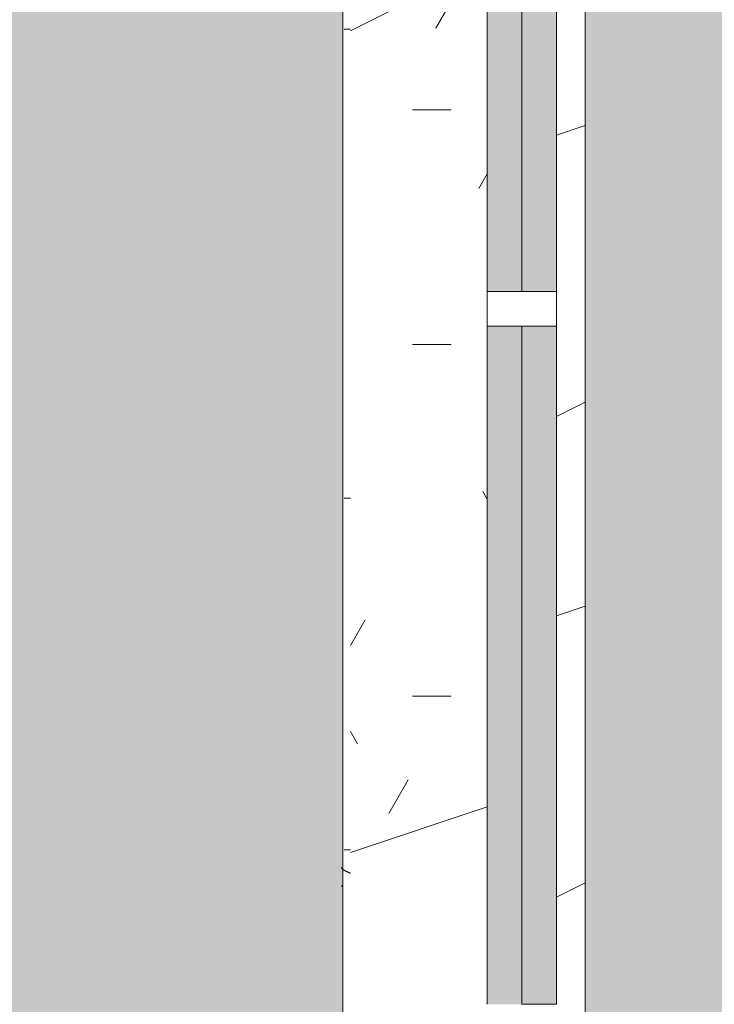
# Model space of a CAD drawing. Header units: millimetres. Extents: x 5980700 to 6194397, y -12939 to 2351883.
# Tile 288 of 587: x 6075328 to 6075930, y 1797 to 2650. Entities that reach past the tile are written whole.
import ezdxf

# ---------------------------------------------------------------- set-up
doc = ezdxf.new("R2010")
doc.units = ezdxf.units.MM
for name, color, linetype, lineweight in [('A-FLOR-PATT', 8, 'Continuous', 18), ('A-GLAZ', 151, 'Continuous', 9), ('A-GLAZ-SILL', 1, 'Continuous', 9), ('A-WALL', 113, 'Continuous', 18), ('A-WALL-PATT', 111, 'Continuous', 25)]:
    doc.layers.add(name, color=color, linetype=linetype, lineweight=lineweight)

# ---------------------------------------------------------------- blocks, each defined once
blk = doc.blocks.new('FP_133-PLANTA DE CAIMENTO DE PISOS - 1 PAV_')
at = {"layer": 'A-GLAZ-SILL', "lineweight": 5}
for p, q in [((-1010.361285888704, 108.6191948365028), (-1010.478794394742, 108.6529190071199)), ((-1010.243777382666, 108.5630978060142), (-1010.361285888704, 108.6191948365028)), ((-1010.12626887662, 108.4847924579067), (-1010.243777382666, 108.5630978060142)), ((-1010.008760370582, 108.3845084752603), (-1010.12626887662, 108.4847924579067)), ((-1009.891251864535, 108.262540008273), (-1010.008760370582, 108.3845084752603)), ((-1009.773743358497, 108.119244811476), (-1009.891251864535, 108.262540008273)), ((-1009.65623485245, 107.9550431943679), (-1009.773743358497, 108.119244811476)), ((-1009.538726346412, 107.7704167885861), (-1009.65623485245, 107.9550431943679)), ((-1009.421217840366, 107.565907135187), (-1009.538726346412, 107.7704167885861))]:
    blk.add_line(p, q, dxfattribs=at)
blk = doc.blocks.new('CC_PEITORIL - PEITORIL-V132-PLANTA DE CAIMENTO DE PISOS - 1 PAV_')
at = {"layer": 'A-GLAZ', "color": 90, "lineweight": 5}
blk.add_blockref('FP_133-PLANTA DE CAIMENTO DE PISOS - 1 PAV_', (0, 0), dxfattribs=at)
blk = doc.blocks.new('CC_JANELA MAXIM-AR_4 FOLHAS VIDRO - 2_50 x 1_20-V161-PLANTA DE CAIMENTO DE PISOS - 1 PAV_')
at = {"layer": 'A-GLAZ', "lineweight": 5}
h = blk.add_hatch(color=251, dxfattribs=at)
h.paths.add_polyline_path([(-1219.999999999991, -47.49999999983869), (-632.4999999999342, -47.4999999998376), (-632.4999999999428, -17.49999999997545), (-1220, -17.49999999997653)])
h.paths.add_polyline_path([(-602.499999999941, -47.4999999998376), (-14.99999999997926, -47.50000000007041), (-14.99999999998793, -17.49999999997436), (-602.4999999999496, -17.49999999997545), (-602.499999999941, -37.35499999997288)])
h.paths.add_polyline_path([(15.00000000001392, -17.49999999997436), (15.00000000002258, -47.50000000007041), (602.5000000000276, -47.50000000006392), (602.500000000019, -17.49999999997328), (65.00000000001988, -17.49999999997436)])
h.paths.add_polyline_path([(632.5000000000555, -47.50000000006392), (1219.999999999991, -47.50000000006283), (1219.999999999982, -17.4999999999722), (632.5000000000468, -17.49999999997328)])
h = blk.add_hatch(dxfattribs=at)
h.set_pattern_fill('FP_168', color=256, style=0, pattern_type=2)
h.set_pattern_definition([(315, (-3016.659, -16549.122), (449.0128060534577, 449.0128060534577), []), (315, (-3016.659, -16707.872), (898.0256121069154, 0), []), (315, (-3016.659, -16390.372), (898.0256121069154, 0), [])])
h.paths.add_polyline_path([(-632.4999999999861, -57.50636918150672), (-632.4999999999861, -77.49999999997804), (-602.499999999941, -77.49999999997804), (-602.4999999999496, -17.49999999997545), (-632.4999999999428, -17.49999999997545), (-632.4999999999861, -47.4999999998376)])
for points in [[(-1219.999999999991, -77.49999999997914), (-632.4999999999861, -77.49999999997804), (-632.4999999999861, -47.4999999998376), (-1219.999999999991, -47.49999999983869), (-1219.999999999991, -75.63999999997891)], [(-602.499999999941, -77.49999999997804), (-14.99999999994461, -77.49999999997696), (-14.99999999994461, -47.50000000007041), (-602.499999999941, -47.4999999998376), (-602.499999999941, -57.50636918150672)]]:
    blk.add_hatch(color=251, dxfattribs=at).paths.add_polyline_path(points)
at = {"layer": 'A-GLAZ', "color": 90, "lineweight": 5}
for p, q in [((-632.4999999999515, -17.49999999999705), (-1220.000000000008, -17.49999999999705)), ((-14.99999999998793, -17.49999999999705), (-602.499999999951, -17.49999999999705)), ((-1220.000000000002, -77.49999999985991), (-1220.000000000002, -47.49999999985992)), ((-632.5000000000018, -47.49999999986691), (-1220.000000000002, -47.49999999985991)), ((-632.5000000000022, -77.4999999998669), (-632.5000000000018, -47.49999999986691)), ((-14.99999999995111, -47.5000000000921), (-602.499999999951, -47.5000000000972)), ((-602.4999999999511, -47.5000000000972), (-602.4999999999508, -77.50000000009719)), ((-1220.000000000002, -77.49999999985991), (-632.5000000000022, -77.4999999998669)), ((-602.4999999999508, -77.50000000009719), (-14.99999999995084, -77.50000000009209))]:
    blk.add_line(p, q, dxfattribs=at)
at = {"layer": 'A-GLAZ', "color": 130}
for p, q in [((-602.4999999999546, -17.49999999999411), (-632.4999999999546, -17.49999999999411)), ((-632.4999999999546, -17.49999999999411), (-632.4999999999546, -47.49999999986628)), ((-602.4999999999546, -47.5000000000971), (-602.4999999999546, -17.49999999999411)), ((-632.4999999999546, -77.49999999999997), (-602.4999999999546, -77.49999999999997))]:
    blk.add_line(p, q, dxfattribs=at)
blk = doc.blocks.new('FP_218-PLANTA DE CAIMENTO DE PISOS - 1 PAV_')
at = {"layer": 'A-GLAZ-SILL', "color": 90, "lineweight": 5}
blk.add_line((1274.999999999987, 107.4999999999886), (-1274.999999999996, 107.4999999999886), dxfattribs=at)
at = {"layer": 'A-GLAZ-SILL', "lineweight": 5}
for p, q in [((-1105.749095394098, 102.4524418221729), (-1105.873769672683, 102.1628674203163)), ((-1105.624421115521, 102.7398723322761), (-1105.749095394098, 102.4524418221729)), ((-1105.499746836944, 103.0247371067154), (-1105.624421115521, 102.7398723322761)), ((-1105.375072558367, 103.3066180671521), (-1105.499746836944, 103.0247371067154)), ((-1105.25039827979, 103.5851015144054), (-1105.375072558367, 103.3066180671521)), ((-1105.125724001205, 103.8597787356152), (-1105.25039827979, 103.5851015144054)), ((-1105.001049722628, 104.1302466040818), (-1105.125724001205, 103.8597787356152)), ((-1104.876375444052, 104.3961081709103), (-1105.001049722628, 104.1302466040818)), ((-1104.751701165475, 104.6569732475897), (-1104.876375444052, 104.3961081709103)), ((-1104.627026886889, 104.9124589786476), (-1104.751701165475, 104.6569732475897)), ((-1104.502352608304, 105.1621904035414), (-1104.627026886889, 104.9124589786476)), ((-1104.377678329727, 105.4058010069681), (-1104.502352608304, 105.1621904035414)), ((-1104.25300405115, 105.6429332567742), (-1104.377678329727, 105.4058010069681)), ((-1104.128329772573, 105.8732391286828), (-1104.25300405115, 105.6429332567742)), ((-1104.003655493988, 106.0963806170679), (-1104.128329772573, 105.8732391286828)), ((-1103.878981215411, 106.3120302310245), (-1104.003655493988, 106.0963806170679)), ((-1103.754306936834, 106.5198714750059), (-1103.878981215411, 106.3120302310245)), ((-1103.629632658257, 106.7195993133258), (-1103.754306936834, 106.5198714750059)), ((-1103.50495837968, 106.9109206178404), (-1103.629632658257, 106.7195993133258)), ((-1103.380284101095, 107.0935545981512), (-1103.50495837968, 106.9109206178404)), ((-1103.255609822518, 107.2672332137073), (-1103.380284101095, 107.0935545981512)), ((-1103.130935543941, 107.4317015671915), (-1103.255609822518, 107.2672332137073)), ((-1103.006261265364, 107.5867182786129), (-1103.130935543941, 107.4317015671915)), ((-1102.881586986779, 107.7320558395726), (-1103.006261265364, 107.5867182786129)), ((-1102.756912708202, 107.867500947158), (-1102.881586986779, 107.7320558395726)), ((-1102.632238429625, 107.9928548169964), (-1102.756912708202, 107.867500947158)), ((-1102.507564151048, 108.1079334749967), (-1102.632238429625, 107.9928548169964)), ((-1102.382889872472, 108.2125680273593), (-1102.507564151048, 108.1079334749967)), ((-1102.258215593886, 108.3066049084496), (-1102.382889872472, 108.2125680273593)), ((-1102.133541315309, 108.3899061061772), (-1102.258215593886, 108.3066049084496)), ((-1102.008867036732, 108.4623493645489), (-1102.133541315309, 108.3899061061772)), ((-1101.884192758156, 108.5238283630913), (-1102.008867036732, 108.4623493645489)), ((-1101.759518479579, 108.5742528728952), (-1101.884192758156, 108.5238283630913)), ((-1101.634844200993, 108.6135488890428), (-1101.759518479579, 108.5742528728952)), ((-1101.510169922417, 108.6416587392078), (-1101.634844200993, 108.6135488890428)), ((-1101.38549564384, 108.6585411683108), (-1101.510169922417, 108.6416587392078)), ((-1086.258994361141, 100.9916647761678), (-1086.258994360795, 106.4169462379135)), ((-781.4589943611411, 100.9916647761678), (-781.4589943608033, 106.4169462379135)), ((-375.0589943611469, 100.9916647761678), (-375.058994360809, 106.4169462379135)), ((-1106.247792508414, 101.2855427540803), (-1106.372466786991, 100.9916647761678)), ((-1106.123118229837, 101.5789894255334), (-1106.247792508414, 101.2855427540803)), ((-1105.99844395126, 101.8715741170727), (-1106.123118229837, 101.5789894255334)), ((-1105.873769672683, 102.1628674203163), (-1105.99844395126, 101.8715741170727))]:
    blk.add_line(p, q, dxfattribs=at)
blk = doc.blocks.new('CC_PEITORIL - PEITORIL-V217-PLANTA DE CAIMENTO DE PISOS - 1 PAV_')
at = {"layer": 'A-GLAZ-SILL', "lineweight": 5}
h = blk.add_hatch(dxfattribs=at)
h.set_pattern_fill('FP_226', color=256, style=0, pattern_type=2)
h.set_pattern_definition([(270, (-3016.659, -16549.122), (101.6, -406.4), [33.528, -271.272, 33.528, -1896.872]), (270, (-3016.659, -16549.122), (101.6, -406.4), [-338.328, -271.272, 33.528, -576.072, -1016]), (270, (-3016.659, -16549.122), (101.6, -406.4), [-1219.2, 33.528, -271.272, 33.528, -677.672]), (270, (-3016.659, -16549.122), (101.6, -406.4), [-1557.528, -169.672, 33.528, -474.472]), (29.99999999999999, (-2965.859, -16701.522), (301.1527240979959, 291.1881810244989), [33.528, -271.272, 33.528, -1896.872]), (29.99999999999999, (-2965.859, -16701.522), (301.1527240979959, 291.1881810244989), [-338.328, -271.272, 33.528, -576.072, -1016]), (29.99999999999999, (-2965.859, -16701.522), (301.1527240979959, 291.1881810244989), [-1219.2, 33.528, -271.272, 33.528, -677.672]), (29.99999999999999, (-2965.859, -16701.522), (301.1527240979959, 291.1881810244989), [-1557.528, -169.672, 33.528, -474.472]), (150, (-2762.659, -16752.322), (-402.7527240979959, 115.211818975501), [33.528, -271.272, 33.528, -1896.872]), (150, (-2762.659, -16752.322), (-402.7527240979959, 115.211818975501), [-338.328, -271.272, 33.528, -576.072, -1016]), (150, (-2762.659, -16752.322), (-402.7527240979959, 115.211818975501), [-1219.2, 33.528, -271.272, 33.528, -677.672]), (150, (-2762.659, -16752.322), (-402.7527240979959, 115.211818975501), [-1557.528, -169.672, 33.528, -474.472])])
h.paths.add_polyline_path([(-1274.999999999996, 77.50000000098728), (-1250.000000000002, 77.49363081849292), (-1250.000000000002, -17.49999999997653), (1249.999999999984, -17.4999999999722), (1249.999999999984, 77.50000000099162), (1274.999999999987, 77.50000000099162), (1274.999999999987, 100.9916647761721), (-1274.999999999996, 100.9852955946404), (-1274.999999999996, 79.0669326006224)])
h = blk.add_hatch(dxfattribs=at)
h.set_pattern_fill('FP_227', color=256, style=0, pattern_type=2)
h.set_pattern_definition([(126.87, (-1429.159, -17184.122), (3175.008507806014, -4762.494328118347), [793.75, -7143.75]), (116.565, (-1905.409, -18136.622), (-1587.499067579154, 1587.501456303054), [1774.879, -1774.879]), (108.435, (-2699.159, -18136.622), (-1587.502903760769, 3174.997452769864), [1004.024, -4016.092])])
h.paths.add_polyline_path([(-1274.999999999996, 77.50000000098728), (-1250.000000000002, 77.49363081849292), (-1250.000000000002, -17.49999999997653), (1249.999999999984, -17.4999999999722), (1249.999999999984, 77.50000000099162), (1274.999999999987, 77.50000000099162), (1274.999999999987, 100.9916647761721), (-1274.999999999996, 100.9852955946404), (-1274.999999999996, 79.0669326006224)])
at = {"layer": 'A-GLAZ', "color": 90, "lineweight": 5}
blk.add_blockref('FP_218-PLANTA DE CAIMENTO DE PISOS - 1 PAV_', (0, 0), dxfattribs=at)
blk = doc.blocks.new('BE-PMSa-MOD-ARQ-CONEXAODOFUTURO-EX-000-R_rvt-2-PLANTA DE CAIMENTO DE PISOS - 1 PAV_')
at = {"layer": 'A-FLOR-PATT', "lineweight": 5}
h = blk.add_hatch(dxfattribs=at)
h.set_pattern_fill('FP_2', color=135, style=0, pattern_type=2)
h.set_pattern_definition([(0, (0, 0), (812.8, 203.2), [33.528, -576.072, 33.528, -576.072, -3251.2]), (0, (0, 0), (812.8, 203.2), [-1219.2, 33.528, -1185.672, 33.528, -576.072, -1422.4]), (0, (0, 0), (812.8, 203.2), [-3048, 33.528, -372.872, 33.528, -982.472]), (120, (304.8, 101.6), (-582.3763620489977, 602.3054481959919), [33.52799999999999, -576.0719999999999, 33.52799999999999, -576.0719999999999, -3251.199999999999]), (120, (304.8, 101.6), (-582.3763620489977, 602.3054481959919), [-1219.2, 33.52799999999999, -1185.672, 33.52799999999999, -576.0719999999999, -1422.4]), (120, (304.8, 101.6), (-582.3763620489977, 602.3054481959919), [-3048, 33.52799999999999, -372.8719999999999, 33.52799999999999, -982.4719999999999]), (240, (406.4, 508), (-230.4236379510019, -805.5054481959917), [33.528, -576.072, 33.528, -576.072, -3251.2]), (240, (406.4, 508), (-230.4236379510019, -805.5054481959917), [-1219.2, 33.528, -1185.672, 33.528, -576.072, -1422.4]), (240, (406.4, 508), (-230.4236379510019, -805.5054481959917), [-3048, 33.528, -372.872, 33.528, -982.472])])
h.paths.add_polyline_path([(-15966.85299915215, 4711.136803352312), (-15966.79158577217, 4712.906868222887), (-15965.57572207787, 4712.3617231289)])
h.paths.add_polyline_path([(3731.201831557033, -10125.84100563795), (14705.38782324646, -10125.84100563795), (14705.38782324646, -9779.8857164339), (14699.38782324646, -9779.8857164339), (14699.38782324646, -9763.237570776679), (14681.68558745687, -9763.757413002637), (14670.96395493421, -9768.482704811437), (14665.88782324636, -9782.570563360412), (14665.88782324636, -9856.278958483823), (14670.73620676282, -9865.068167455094), (14677.45883342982, -9868.493127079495), (14678.38782324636, -9869.242380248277), (14678.38782324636, -9881.040871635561), (14674.14369136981, -9882.10035906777), (14663.09686027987, -9878.012306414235), (14654.32815878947, -9868.57707781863), (14652.0250349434, -9859.981702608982), (14651.89263271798, -9855.737570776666), (14650.88782324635, -9855.737570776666), (14651.89263271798, -9780.737570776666), (14653.73085252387, -9770.127241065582), (14656.87805812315, -9762.851510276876), (14667.13782324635, -9752.591745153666), (14683.38782324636, -9748.237570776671), (14699.38782324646, -9748.237570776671), (14699.38782324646, -9731.58942511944), (14705.38782324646, -9731.58942511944), (14705.38782324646, -9705.737570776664), (14755.38782324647, -9705.737570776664), (14755.38782324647, -9754.737570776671), (14795.38782324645, -9754.737570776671), (14796.02424042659, -9756.737570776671), (14812.38782324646, -9756.737570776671), (14811.36426821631, -9815.737570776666), (14810.34779546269, -9815.737570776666), (14811.47778338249, -9818.1719714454), (14811.43015556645, -9819.291362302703), (14811.44856252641, -9820.918341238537), (14827.38782324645, -9827.197475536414), (14827.38782324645, -10125.84100563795), (21231.38515489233, -10125.84100563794), (21231.38515489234, 5919.158994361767), (12003.88515489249, 5918.472013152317), (12003.8851548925, 5447.158205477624), (12268.88333741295, 5447.158205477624), (12268.88333741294, 4674.158994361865), (15653.88333741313, 4674.158994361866), (15653.88333741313, 5447.158205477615), (15923.88333741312, 5447.158205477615), (15923.88333741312, 4674.158994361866), (19560.40988707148, 4674.158994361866), (19559.83290347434, 4677.196584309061), (19558.62046790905, 4677.180784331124), (19558.93691090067, 4681.184361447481), (19560.40988707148, 4681.202554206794), (19559.83416624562, 4682.57353656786), (19558.03876213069, 4682.57353656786), (19558.93691090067, 4695.251249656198), (19588.00988707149, 4695.197383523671), (19586.88286324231, 4682.548897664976), (19585.40988707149, 4682.548897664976), (19585.98560789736, 4681.195050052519), (19587.19930623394, 4681.15368493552), (19586.88286324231, 4677.184908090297), (19585.41064974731, 4677.065937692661), (19585.98560789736, 4674.158994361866), (19999.38682609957, 4674.158994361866), (19999.38682609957, 5447.158205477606), (20269.38682609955, 5447.158205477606), (20269.38682609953, 4280.731645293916), (20299.38682609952, 4280.731645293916), (20298.51487451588, 1530.731645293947), (20269.38682609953, 1530.731645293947), (20269.38682609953, 1143.558994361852), (20299.38682609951, 1143.558994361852), (20298.51487451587, -1606.441005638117), (20269.38682609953, -1606.441005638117), (20269.38682609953, -2040.191005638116), (20299.38682609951, -2040.191005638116), (20298.51487451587, -4790.191005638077), (20269.38682609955, -4790.191005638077), (20269.38682609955, -5273.941005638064), (20299.38682609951, -5273.941005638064), (20298.51487451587, -8023.941005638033), (20269.38682609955, -8023.941005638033), (20269.38682609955, -9308.841005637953), (19999.38682609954, -9308.841005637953), (19999.38682609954, -8513.84179452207), (19913.3833374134, -8513.84179452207), (19913.3833374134, -8347.825683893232), (19635.38599049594, -8347.979428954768), (19635.38599049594, -8377.825683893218), (16285.38599049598, -8376.953732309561), (16285.38599049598, -8347.825683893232), (15971.88333741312, -8347.979428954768), (15971.88333741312, -8513.841794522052), (15921.38515489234, -8513.841794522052), (15921.38515489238, -9312.594001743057), (15651.38515489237, -9312.594001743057), (15651.38515489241, -8513.841794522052), (15603.38515489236, -8513.841794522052), (15603.38515489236, -8377.825683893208), (12316.88333741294, -8377.825683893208), (12316.88333741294, -8513.841794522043), (12293.88333741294, -8513.841794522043), (12293.88333741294, -9312.594001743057), (11998.88333741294, -9312.594001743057), (11998.88333741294, -8513.841794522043), (11950.88333741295, -8513.841794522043), (11950.88333741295, -8347.825683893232), (11867.63333741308, -8347.979428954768), (11867.63333741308, -8377.82568389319), (8517.633337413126, -8376.953732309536), (8517.633337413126, -8347.825683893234), (8434.383337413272, -8347.97942895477), (8434.383337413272, -8513.841794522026), (8386.383337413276, -8513.841794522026), (8386.383337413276, -9312.594001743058), (8116.383337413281, -9312.594001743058), (8116.383337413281, -9125.841005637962), (2121.38333741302, -9125.841005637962), (2121.38333741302, -9312.594001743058), (1851.383337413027, -9312.594001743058), (1851.383337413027, -9125.841005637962), (-4143.616662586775, -9125.841005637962), (-4143.616662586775, -9312.594001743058), (-4413.616662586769, -9312.594001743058), (-4413.616662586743, -8513.841794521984), (-4461.61666258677, -8513.841794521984), (-4461.61666258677, -8347.825683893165), (-4547.366662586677, -8347.97942895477), (-4547.366662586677, -8377.82568389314), (-7897.366662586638, -8376.953732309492), (-7897.366662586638, -8347.825683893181), (-7983.116662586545, -8347.97942895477), (-7983.116662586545, -8513.841794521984), (-8031.114845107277, -8513.841794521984), (-8031.11484510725, -9308.841005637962), (-8301.11484510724, -9308.841005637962), (-8301.114845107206, -8513.841794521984), (-8349.116662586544, -8513.841794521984), (-8349.116662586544, -8347.825683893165), (-8354.864845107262, -8347.97942895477), (-8354.864845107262, -8377.825683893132), (-11704.86484510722, -8376.953732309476), (-11705.67059857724, -8347.825683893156), (-11710.61666258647, -8347.97942895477), (-11710.61666258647, -8513.841794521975), (-11758.61484510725, -8513.841794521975), (-11758.61484510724, -9308.841005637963), (-12028.61484510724, -9308.841005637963), (-12028.61484510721, -8513.841794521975), (-12076.61666258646, -8513.841794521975), (-12076.61666258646, -8347.82568389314), (-12498.61666258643, -8347.97942895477), (-12498.61666258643, -8377.825683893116), (-15848.61666258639, -8376.953732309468), (-15848.61666258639, -8347.82568389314), (-16270.61666258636, -8347.97942895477), (-16270.61666258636, -8513.841794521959), (-16356.61588608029, -8513.841794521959), (-16356.61588608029, -9308.841005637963), (-16626.61588608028, -9308.841005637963), (-16626.62225526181, -7987.079408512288), (-16656.61588608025, -7987.079408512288), (-16655.7439344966, -5237.07940851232), (-16626.62225526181, -5237.07940851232), (-16626.62225526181, -4803.34100563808), (-16656.61588608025, -4803.34100563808), (-16655.7439344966, -2053.341005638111), (-16626.62225526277, -2053.341005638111), (-16626.62225526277, -1620.841794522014), (-16656.61588608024, -1620.841794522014), (-16655.74393449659, 1129.158205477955), (-16626.62225526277, 1129.158205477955), (-16626.62225526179, 1534.1582054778), (-16656.61588608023, 1534.1582054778), (-16655.75030367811, 4291.658994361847), (-16626.62225526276, 4291.658994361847), (-16626.61588608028, 5479.158994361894), (-16356.61588608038, 5479.158994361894), (-16356.61588608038, 4674.158994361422), (-15971.4658517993, 4674.158994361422), (-15969.32193463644, 4707.054996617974), (-15967.78963012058, 4710.307043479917), (-15962.27373900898, 4714.058684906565), (-15960.94760521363, 4714.652107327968), (-15959.84645306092, 4714.71907505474), (-15959.84645306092, 4715.8252811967), (-15957.766248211, 4715.335026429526), (-15956.67909179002, 4714.508980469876), (-15954.53101014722, 4715.146843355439), (-15948.69801778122, 4712.361723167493), (-15947.69218614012, 4710.313634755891), (-15946.34526303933, 4708.984911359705), (-15944.33196142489, 4698.966261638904), (-15943.76299404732, 4697.905132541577), (-15944.00738434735, 4674.158994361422), (-12028.61666258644, 4674.158994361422), (-12028.6166625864, 5447.158205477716), (-11733.61666258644, 5446.941285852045), (-11733.61666258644, 4674.158994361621), (-8301.114845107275, 4674.158994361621), (-8301.114845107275, 5447.158205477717), (-8031.114845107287, 5447.158205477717), (-8031.114845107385, 5919.158994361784), (-17588.61484510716, 5919.158994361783), (-17588.61484510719, -10125.84100563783), (1375.719287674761, -10125.84100563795)])
h.paths.add_polyline_path([(14665.67045985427, -9780.737570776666), (14665.63226694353, -9779.779781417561), (14665.63226694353, -9780.737570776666)])
h.paths.add_polyline_path([(-16089.65907882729, -8758.105317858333), (-16115.54098333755, -8754.697900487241), (-16139.6590788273, -8744.707858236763), (-16160.36975694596, -8728.81599597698), (-16176.26161920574, -8708.105317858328), (-16186.2516614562, -8683.987222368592), (-16189.65907882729, -8658.105317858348), (-16186.2516614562, -8632.223413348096), (-16176.26161920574, -8608.105317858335), (-16160.36975694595, -8587.394639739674), (-16139.65907882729, -8571.502777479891), (-16115.54098333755, -8561.512735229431), (-16089.65907882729, -8558.105317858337), (-16063.77717431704, -8561.512735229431), (-16039.65907882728, -8571.5027774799), (-16018.94840070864, -8587.394639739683), (-16003.05653844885, -8608.105317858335), (-15993.06649619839, -8632.22341334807), (-15989.6590788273, -8658.105317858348), (-15993.06649619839, -8683.987222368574), (-16003.05653844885, -8708.105317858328), (-16021.19134126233, -8730.537064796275), (-16039.65907882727, -8744.707858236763), (-16063.77717431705, -8754.697900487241)])
h.paths.add_polyline_path([(19732.71217533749, -8754.66845021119), (19706.83027082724, -8751.260990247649), (19682.71217533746, -8741.270823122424), (19660.00862136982, -8722.781563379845), (19646.10963495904, -8704.667825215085), (19636.1195927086, -8680.549428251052), (19632.71217533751, -8648.66439434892), (19632.71217533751, -8622.782813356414), (19636.1195927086, -8596.9012323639), (19646.10963495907, -8572.783438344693), (19662.00149721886, -8552.073019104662), (19682.71217533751, -8536.181355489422), (19706.83027082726, -8526.191438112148), (19732.7121753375, -8522.784063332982), (19758.59407984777, -8526.191438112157), (19782.71217533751, -8536.181355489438), (19803.42285345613, -8552.073019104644), (19819.31471571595, -8572.783438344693), (19829.30475796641, -8596.901232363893), (19832.7121753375, -8628.390346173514), (19832.7121753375, -8654.667200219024), (19827.88084468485, -8683.987101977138), (19816.67739151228, -8708.104895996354), (19803.42285345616, -8725.378762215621), (19782.71217533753, -8741.270823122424), (19758.59407984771, -8751.260990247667)])
h.paths.add_polyline_path([(15648.38515489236, -8468.841794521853), (15650.88333741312, -8468.841794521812), (15650.88333741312, -8347.825683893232), (15648.38515489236, -8347.979428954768)])
h.paths.add_polyline_path([(19588.84766320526, 4677.140991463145), (19587.19930623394, 4677.180784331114), (19588.17837096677, 4681.15368493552)])
h.paths.add_polyline_path([(19556.97211093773, 4677.140991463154), (19558.32440709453, 4678.382155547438), (19558.03965555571, 4677.166762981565), (19557.10244703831, 4677.144137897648)])
h.paths.add_polyline_path([(19572.90988707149, 4728.142336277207), (19572.90988707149, 4726.742336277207), (19573.4626323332, 4727.745209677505)])
h.paths.add_polyline_path([(19575.73176932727, 4695.639950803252), (19572.5677829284, 4696.432937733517), (19568.91630770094, 4696.431447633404), (19559.3482884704, 4696.333664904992), (19559.34828847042, 4718.022372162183), (19562.4254587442, 4722.467653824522), (19569.27606767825, 4726.263934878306), (19567.2700120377, 4727.14852244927), (19574.67880208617, 4727.830632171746), (19576.14512513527, 4726.470898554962), (19576.81805465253, 4726.227816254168), (19583.58719946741, 4722.319648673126), (19587.49536704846, 4715.550503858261), (19587.49536704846, 4707.734168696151), (19586.28070679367, 4704.092336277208), (19585.91122027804, 4696.34719023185), (19576.14512513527, 4695.960088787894)])
h.paths.add_polyline_path([(-15957.766248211, 4718.652107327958), (-15954.53101014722, 4716.980669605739), (-15955.18379838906, 4716.796714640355)])
h.paths.add_polyline_path([(-15960.34869803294, 4716.796714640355), (-15961.00148627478, 4718.082019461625), (-15959.74034676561, 4717.233792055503), (-15960.09391064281, 4716.979769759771)])
h.paths.add_polyline_path([(19732.71217533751, 4730.240264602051), (19706.83027082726, 4733.647681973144), (19682.7121753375, 4743.637724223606), (19662.00149721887, 4759.529586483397), (19646.10963495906, 4780.240264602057), (19636.1195927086, 4804.358360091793), (19632.71217533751, 4830.240264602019), (19636.1195927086, 4856.122169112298), (19646.10963495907, 4880.24026460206), (19662.00149721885, 4900.950942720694), (19682.7121753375, 4916.842804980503), (19706.83027082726, 4926.832847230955), (19732.71217533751, 4930.240264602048), (19758.59407984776, 4926.832847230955), (19782.71217533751, 4916.842804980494), (19803.42285345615, 4900.950942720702), (19819.31471571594, 4880.24026460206), (19829.30475796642, 4856.122169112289), (19832.7121753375, 4830.240264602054), (19829.30475796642, 4804.358360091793), (19819.31471571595, 4780.24026460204), (19803.42285345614, 4759.529586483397), (19782.71217533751, 4743.637724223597), (19758.59407984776, 4733.647681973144)])
h.paths.add_polyline_path([(-16089.65907882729, 4736.408178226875), (-16115.54098333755, 4739.815595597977), (-16139.65907882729, 4749.80563784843), (-16160.36975694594, 4765.697500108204), (-16176.26161920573, 4786.408178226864), (-16186.2516614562, 4810.526273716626), (-16189.65907882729, 4836.408178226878), (-16186.2516614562, 4862.29008273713), (-16176.26161920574, 4886.408178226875), (-16160.36975694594, 4907.118856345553), (-16139.65907882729, 4923.010718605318), (-16115.54098333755, 4933.000760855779), (-16089.65907882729, 4936.408178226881), (-16063.77717431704, 4933.000760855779), (-16039.65907882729, 4923.01071860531), (-16018.9484007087, 4907.118856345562), (-16003.05653844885, 4886.408178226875), (-15993.06649619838, 4862.29008273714), (-15989.6590788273, 4836.408178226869), (-15993.06649619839, 4810.526273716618), (-16003.05653844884, 4786.408178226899), (-16018.94840070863, 4765.69750010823), (-16039.65907882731, 4749.80563784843), (-16063.77717431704, 4739.815595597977)])
h = blk.add_hatch(dxfattribs=at)
h.set_pattern_fill('FP_100', color=133, style=0, pattern_type=2)
h.set_pattern_definition([(49.99999999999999, (0, 0), (182.184668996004, -15.93908553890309), [19.05, -209.55]), (355, (0, 0), (-35.24242749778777, 191.0566080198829), [15.24, -167.64]), (100.451, (15.182, -1.328), (146.9425016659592, 175.1166878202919), [16.19, -178.09]), (46.184, (0, 50.8), (271.0788941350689, -42.04327417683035), [28.575, -314.325]), (96.636, (22.59, 47.297), (237.4025071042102, 247.4272132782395), [24.285, -267.135]), (351.184, (0, 50.8), (237.404605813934, 247.4251178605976), [22.86, -251.46]), (21, (25.4, 38.1), (151.6148798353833, -102.2655185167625), [19.05, -209.55]), (326, (25.4, 38.1), (61.80235996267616, 184.1877424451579), [15.24, -167.64]), (71.45100000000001, (38.035, 29.578), (213.4170626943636, 81.92136778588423), [16.19, -178.09]), (37.50000000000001, (0, 0), (3.08832282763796, 84.55507579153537), [8.382, -157.226, 8.382, -161.798, -168.275]), (37.50000000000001, (0, 0), (3.08832282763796, 84.55507579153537), [-335.788, 8.382, -159.893]), (7.499999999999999, (0, 0), (66.81943811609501, 100.1807470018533), [8.382, -88.646, 8.382, -153.416, -64.135]), (7.499999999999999, (0, 0), (66.81943811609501, 100.1807470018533), [-258.826, 8.382, -55.753]), (327.5, (-56.642, 0), (135.5904877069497, -5.7289126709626), [8.382, -55.118, 8.382, -189.738, -262.89]), (327.5, (-56.642, 0), (135.5904877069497, -5.7289126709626), [-261.62, 8.382, -254.508]), (317.5, (-82.042, 0), (148.1288864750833, 25.42676126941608), [8.382, -74.168, 8.382, -123.19, -186.69]), (317.5, (-82.042, 0), (148.1288864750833, 25.42676126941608), [-214.122, 8.382, -178.308])])
h.paths.add_polyline_path([(-1916.114845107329, -8177.825683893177), (-1683.614845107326, -8177.825683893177), (-1683.614845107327, -1915.841005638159), (-3033.614845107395, -1915.841005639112), (-3033.614845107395, -1900.841005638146), (-3933.614845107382, -1900.841005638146), (-3933.614845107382, -2050.841005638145), (-1818.614845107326, -2050.841005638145), (-1818.614845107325, -8042.852683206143), (-4146.617820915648, -8042.852683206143), (-4146.617820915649, -4063.841794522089), (-3970.61666258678, -4063.841794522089), (-3970.61666258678, -3457.84179452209), (-4146.617820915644, -3457.84179452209), (-4146.617820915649, -2138.841794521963), (-3970.61666258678, -2138.841794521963), (-3970.61666258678, -2050.841005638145), (-3963.614845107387, -2050.841005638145), (-3963.614845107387, -1900.841005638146), (-3973.614845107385, -1900.841005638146), (-3973.614845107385, -1915.841005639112), (-4105.616662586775, -1915.841005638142), (-4105.616662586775, -2003.84179452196), (-4281.617820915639, -2003.84179452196), (-4281.617820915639, -3592.841794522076), (-4105.61666258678, -3592.841794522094), (-4105.61666258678, -3928.841794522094), (-4281.617820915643, -3928.841794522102), (-4281.615120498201, -8177.82568389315), (-1916.459753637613, -8177.825683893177)])
h.paths.add_polyline_path([(8258.385255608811, -8167.825683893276), (15620.8643440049, -8167.825683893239), (15620.86434400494, -1925.841005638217), (12311.88333741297, -1925.841005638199), (12311.88333741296, -2018.841794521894), (11955.88333741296, -2018.841794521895), (11955.88333741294, -1925.841005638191), (9541.385154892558, -1925.841005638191), (9541.385154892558, -1915.841005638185), (9491.385154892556, -1915.841005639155), (9491.385154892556, -1900.841005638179), (8591.38515489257, -1900.841005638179), (8591.38515489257, -2050.841005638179), (11830.88333741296, -2050.841005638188), (11830.88333741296, -2143.841794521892), (12436.88333741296, -2143.841794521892), (12436.88333741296, -2050.841005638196), (15495.86434400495, -2050.841005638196), (15495.86434400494, -8042.825683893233), (8383.385255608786, -8042.825683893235), (8383.385255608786, -4063.841794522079), (8559.379702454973, -4063.841794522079), (8559.379702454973, -3457.841794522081), (8383.385255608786, -3457.84179452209), (8383.385255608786, -2138.841794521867), (8559.379702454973, -2138.84179452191), (8559.379702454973, -2050.841005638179), (8561.385154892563, -2050.753085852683), (8561.385154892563, -1900.841005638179), (8551.38515489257, -1900.841005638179), (8551.38515489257, -1915.841005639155), (8501.385154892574, -1915.841005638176), (8501.385154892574, -1925.841005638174), (8434.379702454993, -1925.841005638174), (8434.379702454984, -2013.841794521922), (8258.385255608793, -2013.841794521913), (8258.385255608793, -3582.841794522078), (8434.379702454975, -3582.841794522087), (8434.379702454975, -3938.841794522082), (8258.385255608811, -3938.841794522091), (8258.385255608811, -8156.700611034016)])
h.paths.add_polyline_path([(19984.7546155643, -8167.825683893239), (20089.38682609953, -8167.825683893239), (20089.38682609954, -5194.841794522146), (19913.3833374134, -5194.841794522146), (19913.3833374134, -4838.841794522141), (20089.38682609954, -4838.841794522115), (20089.38682609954, -2013.84179452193), (19913.3833374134, -2013.841794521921), (19913.3833374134, -1657.841794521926), (20089.38682609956, -1657.841794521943), (20089.38682609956, 1166.158205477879), (19913.38333741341, 1166.158205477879), (19913.38333741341, 1522.158205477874), (20089.38682609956, 1522.158205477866), (20089.38682609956, 4296.158205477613), (19913.38333741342, 4296.15820547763), (19913.3833374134, 4461.658994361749), (15971.88333741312, 4461.658994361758), (15971.88333741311, 4296.15820547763), (15800.86434400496, 4296.15820547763), (15800.86434400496, -605.8410056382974), (15790.86434400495, -605.8410056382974), (15790.86434400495, -655.841005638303), (15775.86434400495, -655.841005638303), (15775.86434400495, -1555.841005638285), (16091.88333741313, -1555.841005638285), (16091.88333741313, -1527.841794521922), (15925.86434400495, -1527.841794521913), (15925.86434400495, 4171.158205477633), (16096.88333741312, 4171.158205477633), (16097.48518693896, 4336.658994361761), (19788.38333741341, 4336.658994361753), (19788.38333741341, 4171.158205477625), (19964.38682609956, 4171.158205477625), (19964.38682609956, 1647.158205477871), (19788.38333741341, 1647.158205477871), (19788.38333741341, 1041.158205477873), (19964.38682609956, 1041.158205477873), (19964.38682609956, -1532.84179452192), (19788.38333741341, -1532.84179452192), (19788.38333741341, -2138.841794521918), (19964.38682609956, -2138.841794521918), (19964.38682609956, -4713.841794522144), (19788.3833374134, -4713.841794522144), (19788.3833374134, -5319.841794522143), (19964.38682609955, -5319.841794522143), (19964.38682609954, -8042.82568389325), (15925.86434400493, -8042.825683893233), (15925.86434400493, -2143.841794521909), (16091.88333741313, -2143.841794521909), (16091.88333741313, -1585.841005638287), (15775.86434400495, -1585.841005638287), (15775.86434400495, -1595.841005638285), (15790.86434400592, -1595.841005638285), (15790.86434400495, -1652.84179452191), (15966.88333741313, -1653.220801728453), (15966.88333741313, -2018.84179452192), (15800.86434400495, -2018.841794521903), (15800.86434400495, -8167.825683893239), (19925.14432074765, -8167.825683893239)])
h.paths.add_polyline_path([(-5690.728343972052, -8167.825683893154), (-4451.617820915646, -8167.825683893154), (-4451.617820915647, -1925.841005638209), (-4506.114845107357, -1925.84100563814), (-4506.114845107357, -1915.841005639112), (-4536.11484510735, -1915.841005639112), (-4536.11484510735, -1900.841005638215), (-4546.114845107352, -1900.841005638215), (-4546.114845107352, -2740.841005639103), (-4536.114845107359, -2740.841005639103), (-4536.114845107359, -2751.8410056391), (-4516.109778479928, -2751.8410056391), (-4516.109778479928, -2640.8410056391), (-4497.109778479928, -2640.8410056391), (-4497.109778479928, -2770.841005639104), (-4536.114845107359, -2770.841005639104), (-4536.114845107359, -2780.841005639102), (-4546.114845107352, -2780.841005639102), (-4546.114845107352, -2820.841005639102), (-4576.114845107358, -2820.841005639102), (-4576.617820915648, -8042.852683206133), (-11628.61484510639, -8042.852683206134), (-11628.6148451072, -2138.841794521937), (-11585.61666258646, -2138.841794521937), (-11585.61666258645, -2050.841005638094), (-8474.116662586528, -2050.841005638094), (-8474.116662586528, -2138.841794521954), (-7858.116662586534, -2138.841794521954), (-7858.116662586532, -2050.841005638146), (-4576.617820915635, -2050.841005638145), (-4576.617820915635, -1900.841005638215), (-5476.114845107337, -1900.841005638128), (-5476.114845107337, -1915.841005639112), (-5528.614845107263, -1915.841005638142), (-5528.614845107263, -1925.841005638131), (-7983.116662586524, -1925.841005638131), (-7983.116662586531, -2013.841794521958), (-8324.11666258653, -2013.841794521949), (-8324.11666258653, -2003.841794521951), (-8339.116662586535, -2003.84179452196), (-8339.116662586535, -1925.841005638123), (-11720.61666258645, -1925.841005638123), (-11720.61666258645, -2003.841794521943), (-11753.61484510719, -2003.841794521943), (-11753.61034441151, -8167.825683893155), (-5985.163661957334, -8167.825683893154)])
h.paths.add_polyline_path([(-15701.5291554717, -8167.825683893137), (-11933.6148451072, -8167.825683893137), (-11933.6148451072, -2013.841794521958), (-12076.61666258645, -2013.841794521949), (-12076.61666258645, -1657.841794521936), (-11923.61484510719, -1657.841794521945), (-11923.61484510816, -1515.8410056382), (-11908.61484510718, -1515.8410056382), (-11908.61484510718, -1505.841005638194), (-12058.61484510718, -1505.841005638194), (-12058.61484510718, -1532.841794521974), (-12201.61666258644, -1532.841794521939), (-12201.61666258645, -2138.841794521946), (-12058.61484510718, -2138.841794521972), (-12058.61484510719, -8042.851795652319), (-16321.61588608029, -8042.826571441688), (-16321.61588608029, -5319.841794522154), (-16145.61666258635, -5319.841794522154), (-16145.61666258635, -4713.841794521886), (-16321.61588608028, -4713.681888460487), (-16321.61588608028, -2138.84179452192), (-16145.61666258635, -2138.841794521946), (-16145.61666258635, -1532.841794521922), (-16321.61588608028, -1532.841794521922), (-16321.61588608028, 1041.158205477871), (-16145.61666258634, 1041.158205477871), (-16145.61666258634, 1647.158205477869), (-16321.61588608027, 1647.158205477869), (-16321.61588608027, 4171.158205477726), (-16145.61666258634, 4171.158205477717), (-16145.61666258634, 4336.658994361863), (-12201.61666258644, 4336.658994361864), (-12201.61666258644, 4171.158205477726), (-12058.61484510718, 4171.158205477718), (-12058.61484510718, -1475.841005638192), (-11908.61484510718, -1475.841005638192), (-11908.61484510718, -575.8410056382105), (-11923.61484510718, -575.8410056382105), (-11923.61484510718, -525.8410056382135), (-11933.61484510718, -525.8410056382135), (-11933.61484510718, 4296.158205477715), (-12076.61666258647, 4296.158205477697), (-12076.61666258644, 4461.658994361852), (-16270.61666258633, 4461.658994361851), (-16270.61666258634, 4296.158205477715), (-16446.62225526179, 4296.158205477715), (-16446.61588608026, 1522.158205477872), (-16270.61666258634, 1522.158205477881), (-16270.61666258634, 1166.158205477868), (-16446.62225526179, 1166.158205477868), (-16446.61588608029, -1657.841794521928), (-16270.61666258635, -1657.841794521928), (-16270.61666258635, -2013.841794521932), (-16446.6222552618, -2013.841794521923), (-16446.61588608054, -4838.841794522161), (-16270.61666258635, -4838.841794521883), (-16270.61666258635, -5194.841794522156), (-16446.62225526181, -5194.841794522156), (-16446.61573815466, -8167.825683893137), (-15735.98765560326, -8167.825683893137)])
h.paths.add_polyline_path([(8551.38515489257, -1770.841005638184), (9491.385154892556, -1770.841005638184), (9491.385154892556, -1755.841005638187), (9630.135154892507, -1755.841005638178), (9630.135154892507, -1740.841005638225), (11880.13515489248, -1741.712957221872), (11880.13515489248, -1755.841005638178), (11965.88333741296, -1755.841005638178), (11965.88333741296, -1662.841794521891), (12301.88333741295, -1662.841794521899), (12301.88333741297, -1755.841005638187), (12713.6541483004, -1755.841005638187), (12713.6541483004, -1740.841005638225), (14963.65414830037, -1741.712957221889), (14963.65414830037, -1755.841005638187), (15630.86434400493, -1755.841005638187), (15630.86434400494, -1595.841005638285), (15645.86434400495, -1595.841005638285), (15645.86434400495, -655.841005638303), (15630.86434400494, -655.841005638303), (15630.86434400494, -29.5925127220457), (15087.63515489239, -29.59251272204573), (15087.63515489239, -44.5925127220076), (12837.63515489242, -43.72056113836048), (12837.63515489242, -29.59251272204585), (11880.13515489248, -29.5925127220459), (11880.13515489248, -44.59251272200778), (9630.135154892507, -43.72056113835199), (9630.135154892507, -29.59251272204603), (9408.885154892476, -29.59251272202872), (9408.885154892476, -14.5925127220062), (8468.885154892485, -14.59251272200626), (8468.885154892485, -29.59251272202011), (8008.885154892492, -29.59251272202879), (8008.885154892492, -14.59251272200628), (7068.885154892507, -14.65234280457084), (7068.885154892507, -29.59251272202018), (4511.785154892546, -29.59251272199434), (4511.785154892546, 3549.158994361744), (3951.785154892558, 3549.158994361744), (3951.785154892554, 4471.658994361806), (2159.383337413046, 4471.658994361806), (2159.383337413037, 4306.158205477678), (1813.383337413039, 4306.15820547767), (1813.383337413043, 4471.658994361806), (284.8931309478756, 4471.658994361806), (284.8931309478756, 4486.658994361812), (77.29277039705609, 4486.658994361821), (77.29277039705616, 3238.903506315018), (70.48333741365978, 3238.903506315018), (70.48333741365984, 2137.158205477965), (121.3819838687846, 2137.158205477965), (121.3819838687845, 3231.348105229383), (111.0710947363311, 3241.658994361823), (106.381983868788, 3259.158994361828), (111.0710947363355, 3276.658994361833), (124.1088842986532, 3289.53068128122), (143.3753948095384, 3293.624861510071), (158.8819838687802, 3289.469883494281), (171.692873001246, 3276.658994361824), (176.3819838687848, 3259.158994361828), (171.692873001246, 3241.658994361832), (161.3819838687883, 3231.348105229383), (161.3819838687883, 2137.158205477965), (220.483337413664, 2137.158205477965), (220.4833374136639, 4336.658994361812), (1678.38333741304, 4336.658994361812), (1678.38333741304, 4171.158205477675), (2294.38333741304, 4171.158205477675), (2294.38333741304, 4336.658994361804), (3816.785154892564, 4336.658994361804), (3816.785154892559, 3414.158994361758), (4376.785154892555, 3414.158994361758), (4376.785154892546, -164.5925127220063), (15495.86434400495, -164.5925127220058), (15495.86434400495, -1620.841005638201), (12436.88333741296, -1620.841005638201), (12436.88333741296, -1527.841794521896), (11830.88333741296, -1527.841794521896), (11830.88333741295, -1620.841005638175), (8559.379702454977, -1620.841005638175), (8559.379702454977, -1532.841794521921), (7943.379702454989, -1532.841794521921), (7943.379702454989, -1620.841005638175), (2289.383337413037, -1620.841005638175), (2289.383337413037, -1527.841794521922), (2261.385126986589, -1527.841794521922), (2261.385126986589, -1770.841005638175), (3121.385126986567, -1770.841005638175), (3121.385126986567, -1755.8410056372), (4481.585154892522, -1755.841005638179), (4481.585154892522, -1770.841005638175), (5321.585154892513, -1770.841005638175), (5321.585154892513, -1755.841005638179), (7021.385154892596, -1755.841005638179), (7021.385154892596, -1770.841005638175), (7961.385154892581, -1770.841005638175), (7961.385154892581, -1755.841005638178), (8078.379702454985, -1755.841005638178), (8078.379702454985, -1667.841794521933), (8424.379702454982, -1667.841794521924), (8424.379702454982, -1755.841005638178), (8551.38515489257, -1755.841005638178)])
h.paths.add_polyline_path([(2231.385126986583, -1770.841005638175), (2231.385126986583, -1527.841794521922), (1766.385126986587, -1527.841794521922), (1766.385126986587, -1770.841005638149), (1776.385126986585, -1770.841005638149), (1776.385126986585, -1755.8410056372), (1818.383337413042, -1755.841005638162), (1818.383337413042, -1662.841794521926), (2154.383337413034, -1662.841794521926), (2154.383337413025, -1755.84100563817), (2221.385126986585, -1755.841005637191), (2221.385126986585, -1770.841005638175)])
h.paths.add_polyline_path([(-3963.614845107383, -1770.84100563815), (-3033.614845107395, -1770.84100563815), (-3033.614845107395, -1755.841005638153), (-1418.814900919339, -1755.841005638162), (-1418.814900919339, -1770.841005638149), (-578.8149009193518, -1770.841005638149), (-578.8149009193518, -1755.841005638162), (876.3851269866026, -1755.841005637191), (876.3851269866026, -1770.841005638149), (1736.38512698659, -1770.841005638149), (1736.38512698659, -1527.841794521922), (1683.383337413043, -1527.841794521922), (1683.383337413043, -1620.841005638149), (-3970.616662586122, -1620.84100563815), (-3970.61666258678, -1532.841794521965), (-4586.616662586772, -1532.841794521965), (-4586.616662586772, -1620.841005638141), (-7858.116662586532, -1620.841005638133), (-7858.116662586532, -1532.841794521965), (-8474.116662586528, -1532.841794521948), (-8474.116662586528, -1620.841005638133), (-11585.61666258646, -1620.841005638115), (-11585.61666258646, -1532.841794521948), (-11628.61484510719, -1532.841794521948), (-11628.61484510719, -164.6103600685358), (220.4833374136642, -164.6103600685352), (220.4833374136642, -29.61036006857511), (-2321.114845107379, -29.61036006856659), (-2321.114845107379, -14.61036006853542), (-3061.114845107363, -14.61036006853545), (-3061.114845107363, -29.61036006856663), (-3320.616662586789, -29.61036006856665), (-3320.616662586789, -14.61036006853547), (-4060.616662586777, -14.61036006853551), (-4060.616662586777, -29.61036006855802), (-4536.114845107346, -29.61036006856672), (-4536.114845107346, -14.61036006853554), (-5476.114845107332, -14.61036006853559), (-5476.114845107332, -29.6103600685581), (-5636.114845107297, -29.61036006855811), (-5636.114845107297, -44.61036006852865), (-7886.11484510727, -43.73840848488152), (-7886.11484510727, -29.61036006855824), (-8872.364845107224, -29.61036006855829), (-8872.364845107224, -44.6103600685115), (-11122.3648451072, -43.73840848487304), (-11122.3648451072, -29.61036006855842), (-11763.61484510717, -29.61036006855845), (-11763.61484510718, -575.8410056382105), (-11778.61484510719, -575.8410056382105), (-11778.61484510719, -1515.8410056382), (-11763.61484510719, -1515.8410056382), (-11763.61484510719, -1667.841794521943), (-11720.61666258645, -1667.841794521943), (-11720.61666258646, -1755.841005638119), (-11122.36484510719, -1755.841005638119), (-11122.36484510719, -1740.841005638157), (-8872.36484510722, -1741.712957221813), (-8872.36484510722, -1755.841005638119), (-8339.116662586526, -1755.841005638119), (-8339.116662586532, -1667.841794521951), (-7993.116662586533, -1667.841794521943), (-7993.116662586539, -1755.841005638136), (-7886.114845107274, -1755.841005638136), (-7886.114845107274, -1740.841005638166), (-5636.114845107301, -1741.712957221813), (-5636.114845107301, -1755.841005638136), (-5476.114845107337, -1755.841005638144), (-5476.114845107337, -1770.841005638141), (-4536.11484510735, -1770.841005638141), (-4536.11484510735, -1755.841005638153), (-4451.616662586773, -1755.841005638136), (-4451.616662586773, -1667.84179452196), (-4105.616662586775, -1667.84179452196), (-4105.616662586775, -1755.841005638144), (-3973.614845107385, -1755.841005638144), (-3973.614845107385, -1770.84100563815)])
h.paths.add_polyline_path([(-5396.293025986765, 115.3896399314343), (-4576.11484510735, 115.3896399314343), (-4576.11484510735, 431.4034837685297), (-4586.616662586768, 431.4034837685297), (-4586.616662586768, 265.3896399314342), (-11628.61484510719, 265.3896399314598), (-11628.61484510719, 4171.158205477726), (-11585.61666258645, 4171.158205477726), (-11585.61666258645, 4336.658994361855), (-8474.116662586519, 4336.658994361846), (-8474.116662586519, 4171.158205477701), (-7858.116662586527, 4171.158205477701), (-7858.116662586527, 4336.658994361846), (-4586.616662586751, 4336.658994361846), (-4586.616662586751, 4171.158205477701), (-4538.614845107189, 4171.158205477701), (-4538.614845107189, 2287.158205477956), (-4586.616662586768, 2287.158205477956), (-4586.616662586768, 1681.158205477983), (-4538.614845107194, 1681.158205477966), (-4538.614845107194, 995.3896399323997), (-4536.114845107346, 995.3896399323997), (-4536.114845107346, 985.3896399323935), (-4497.109778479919, 985.3896399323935), (-4497.109778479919, 855.3896399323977), (-4516.109778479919, 855.3896399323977), (-4516.109778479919, 966.3896399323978), (-4536.114845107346, 966.3896399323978), (-4536.114845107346, 955.3896399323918), (-4538.614845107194, 955.3896399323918), (-4538.614845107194, 431.4034837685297), (-4546.114845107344, 431.4034837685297), (-4546.114845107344, 115.3896399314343), (-4536.114845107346, 115.3896399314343), (-4536.114845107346, 130.3896399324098), (-4486.114845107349, 130.3896399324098), (-4486.114845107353, 140.3896399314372), (-4461.616662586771, 140.3896399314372), (-4461.616662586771, 306.4034837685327), (-4413.614845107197, 306.4034837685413), (-4413.614845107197, 1806.158205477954), (-4461.616662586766, 1806.158205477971), (-4461.616662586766, 2162.158205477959), (-4413.614845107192, 2162.158205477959), (-4413.614845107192, 4296.158205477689), (-4461.616662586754, 4296.158205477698), (-4461.616662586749, 4461.658994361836), (-7983.116662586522, 4461.658994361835), (-7983.116662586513, 4296.158205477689), (-8349.116662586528, 4296.158205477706), (-8349.116662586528, 4461.658994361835), (-11710.61666258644, 4461.658994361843), (-11710.61666258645, 4296.158205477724), (-11753.61484510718, 4296.158205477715), (-11753.61484510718, 140.3896399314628), (-5526.11484510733, 140.3896399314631), (-5526.11484510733, 130.3896399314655), (-5476.114845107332, 130.3896399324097), (-5476.114845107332, 115.3896399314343), (-5466.11484510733, 115.3896399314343)])
h.paths.add_polyline_path([(8478.885154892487, 115.4074872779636), (8478.885154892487, 431.4034837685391), (8378.385255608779, 431.4034837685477), (8378.385255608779, 1037.158205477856), (8561.383337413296, 1037.158205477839), (8561.383337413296, 1651.158205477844), (8378.385255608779, 1651.158205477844), (8378.385255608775, 4171.158205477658), (8559.383337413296, 4171.158205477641), (8559.383337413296, 4336.658994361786), (11825.88333741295, 4336.658994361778), (11825.88333741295, 4171.158205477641), (12441.88333741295, 4171.158205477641), (12441.88333741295, 4336.658994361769), (15495.86434400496, 4336.65899436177), (15495.86434400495, 265.4074872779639), (8559.379702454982, 265.4074872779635), (8559.379702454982, 431.4034837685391), (8508.885154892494, 431.4034837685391), (8508.885154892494, 115.4074872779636), (9408.885154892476, 115.4074872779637), (9408.885154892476, 130.4074872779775), (9438.885154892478, 130.4074872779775), (9438.885154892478, 140.4074872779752), (15620.86434400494, 140.4074872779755), (15620.86434400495, 4461.658994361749), (12316.88333741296, 4461.658994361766), (12316.88333741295, 4296.158205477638), (11950.88333741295, 4296.158205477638), (11950.88333741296, 4461.658994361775), (8434.383337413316, 4461.658994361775), (8434.383337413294, 4296.158205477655), (8253.385255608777, 4296.158205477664), (8253.385255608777, 1526.158205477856), (8436.383337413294, 1526.158205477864), (8436.383337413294, 1162.158205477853), (8253.385255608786, 1162.158205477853), (8253.385255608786, 306.4034837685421), (8434.379702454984, 306.4034837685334), (8434.379702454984, 140.4074872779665), (8438.885154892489, 140.4074872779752), (8438.885154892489, 130.4074872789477), (8468.885154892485, 130.4074872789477), (8468.885154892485, 115.4074872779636)])
h.paths.add_polyline_path([(7078.885154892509, 115.4074872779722), (7968.885154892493, 115.4074872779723), (7968.885154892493, 955.4074872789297), (7958.885154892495, 955.4074872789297), (7958.885154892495, 966.4074872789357), (7948.385255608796, 966.4074872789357), (7948.385255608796, 265.4074872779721), (4806.785154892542, 265.4074872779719), (4806.785154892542, 4336.658994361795), (7948.385255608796, 4336.658994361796), (7948.385255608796, 985.4074872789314), (7958.885154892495, 985.4074872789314), (7958.885154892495, 995.4074872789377), (7968.885154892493, 995.4074872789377), (7968.885154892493, 1035.407487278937), (7998.885154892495, 1035.407487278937), (7998.885154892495, 995.4074872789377), (8008.885154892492, 995.4074872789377), (8008.885154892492, 985.4074872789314), (8047.890221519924, 985.4074872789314), (8047.890221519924, 855.4074872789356), (8028.890221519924, 855.4074872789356), (8028.890221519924, 966.4074872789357), (8008.885154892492, 966.4074872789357), (8008.885154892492, 955.4074872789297), (7998.885154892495, 955.4074872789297), (7998.885154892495, 115.4074872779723), (8008.885154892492, 115.4074872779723), (8008.885154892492, 130.4074872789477), (8083.385255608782, 130.4074872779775), (8083.385255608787, 4471.65899436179), (4671.785154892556, 4471.658994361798), (4671.785154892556, 130.4074872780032), (7068.885154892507, 130.4074872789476), (7068.885154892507, 115.4074872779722)])
h.paths.add_polyline_path([(1857.919751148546, 1037.158205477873), (2296.383337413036, 1037.158205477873), (2296.383337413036, 1651.158205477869), (1676.383337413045, 1651.158205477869), (1676.383337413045, 1037.158205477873), (1826.383337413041, 1037.158205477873)])
h.paths.add_polyline_path([(2161.383337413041, 1172.158205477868), (1811.383337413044, 1172.158205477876), (1811.383337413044, 1516.158205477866), (2161.383337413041, 1516.158205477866), (2161.383337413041, 1177.256799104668)])
h.paths.add_polyline_path([(137.9111174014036, 3278.855100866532), (131.3834321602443, 3276.480338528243), (131.3834321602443, 3259.158994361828), (137.9112161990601, 3259.158994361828), (137.9112161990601, 3277.667937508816)])
h.paths.add_polyline_path([(141.3819838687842, 3259.158994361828), (161.3819838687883, 3259.158994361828), (158.7024919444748, 3268.550988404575), (155.5241194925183, 3273.003317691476), (148.2594671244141, 3277.615929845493), (141.461635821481, 3278.855091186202), (137.9111174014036, 3278.855100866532), (137.9112161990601, 3259.158994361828), (139.4408410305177, 3259.158994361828)])
h.paths.add_polyline_path([(127.2398482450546, 3259.158994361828), (131.3834321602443, 3259.60654442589), (131.3834321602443, 3276.480338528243), (126.061811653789, 3272.015600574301), (122.0634673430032, 3263.023564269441), (122.1477157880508, 3259.158994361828), (126.061811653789, 3259.158994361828)])
at = {"layer": 'A-WALL-PATT', "lineweight": 5}
h = blk.add_hatch(dxfattribs=at)
h.set_pattern_fill('FP_129', color=71, style=0, pattern_type=2)
h.set_pattern_definition([(216.87, (166.6, 416.5), (1249.498511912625, 833.0022321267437), [208.25, -1874.25]), (206.565, (416.5, 291.55), (-416.4997849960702, -416.4999353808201), [465.661, -465.661]), (198.435, (416.5, 83.3), (-832.9995359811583, -416.5008561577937), [263.4179999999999, -1053.671])])
h.paths.add_polyline_path([(-16471.62225526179, 1497.158205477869), (-16446.62225526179, 1497.158205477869), (-16446.62225526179, 4321.158205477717), (-16471.62225526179, 4321.158205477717), (-16471.62225526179, 1598.51910292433)])
at = {"layer": 'A-WALL', "color": 90, "lineweight": 5}
blk.add_line((-16446.62225526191, 4321.158205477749), (-16446.62225526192, 1497.158205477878), dxfattribs=at)
at = {"layer": 'A-GLAZ', "color": 250, "lineweight": 5, "rotation": 89.99999999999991}
for name, p in [('CC_PEITORIL - PEITORIL-V217-PLANTA DE CAIMENTO DE PISOS - 1 PAV_', (-16549.12225526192, 3016.658994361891)), ('CC_PEITORIL - PEITORIL-V132-PLANTA DE CAIMENTO DE PISOS - 1 PAV_', (-16549.11588608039, 2909.158205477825)), ('CC_JANELA MAXIM-AR_4 FOLHAS VIDRO - 2_50 x 1_20-V161-PLANTA DE CAIMENTO DE PISOS - 1 PAV_', (-16549.12225526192, 3016.658994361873))]:
    blk.add_blockref(name, p, dxfattribs=at)

msp = doc.modelspace()

# ---------------------------------------------------------------- block references
at = {"color": 50, "lineweight": 5}
msp.add_blockref('BE-PMSa-MOD-ARQ-CONEXAODOFUTURO-EX-000-R_rvt-2-PLANTA DE CAIMENTO DE PISOS - 1 PAV_', (6092264.959189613, 0), dxfattribs=at)

doc.saveas('drawing.dxf')
